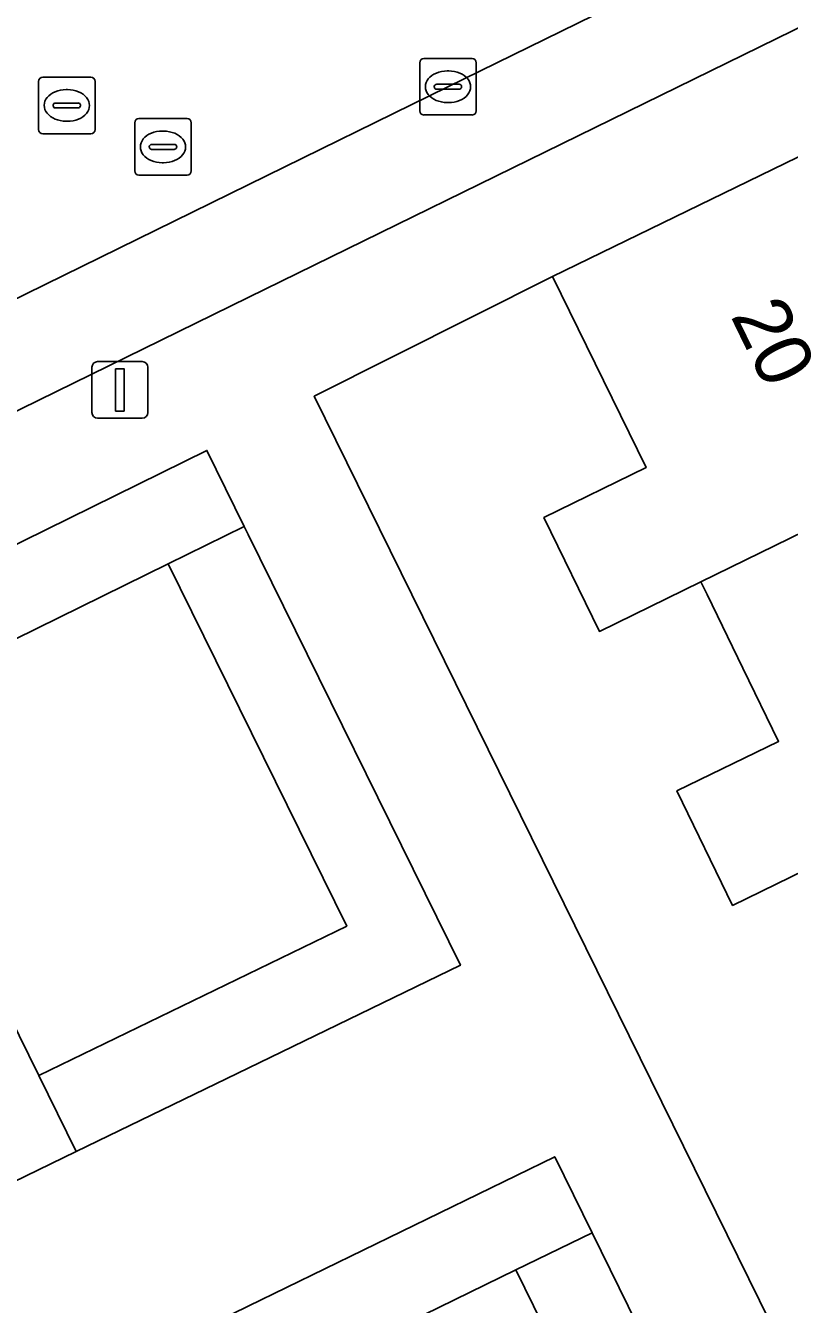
# Model space of a CAD drawing. Extents: x 160455 to 162082, y 388339 to 389736.
# Drawn here: x 160996.06 to 161009.58, y 389028.28 to 389050.91 of the extents above; entities that cross this region are included whole.
import ezdxf

# ---------------------------------------------------------------- set-up
doc = ezdxf.new("R2010")
doc.units = 0
for name, color, linetype in [('IMGEO_Erf', 7, 'Continuous'), ('IMGEO_Groenvoorziening', 7, 'Continuous'), ('IMGEO_Kolk', 7, 'Continuous'), ('IMGEO_Lichtmast', 7, 'Continuous'), ('IMGEO_Pand', 7, 'Continuous'), ('IMGEO_Pand_nummerreeks', 7, 'Continuous'), ('IMGEO_Parkeervlak_open', 7, 'Continuous'), ('IMGEO_Rijbaan_lokaal_open', 7, 'Continuous'), ('IMGEO_Rioolput', 7, 'Continuous'), ('IMGEO_Voetpad_open', 7, 'Continuous')]:
    doc.layers.add(name, color=color, linetype=linetype)

msp = doc.modelspace()

# ---------------------------------------------------------------- linework, layer by layer
at = {"layer": 'IMGEO_Erf'}
msp.add_lwpolyline([(161012.324, 389027.629), (161014.123, 389028.505), (161013.59, 389029.6), (161012.845, 389031.131), (161012.736, 389031.356), (161010.937, 389030.48), (161009.952, 389032.505), (161011.751, 389033.38), (161011.227, 389034.458), (161010.482, 389035.989), (161010.372, 389036.215), (161008.574, 389035.338), (161007.589, 389037.362), (161009.388, 389038.238), (161008.755, 389039.538), (161008.123, 389040.837), (161008.012, 389041.065), (161006.215, 389040.187), (161005.234, 389042.202), (161007.043, 389043.087), (161005.388, 389046.469), (161001.168, 389044.347), (161012.127, 389022.09)], dxfattribs=at)
at = {"layer": 'IMGEO_Groenvoorziening'}
for points in [[(160996.293, 389032.326), (160993.152, 389038.707), (160998.585, 389041.382), (160999.931, 389042.045), (160999.268, 389043.39), (160991.144, 389039.39), (160995.606, 389030.326), (160996.955, 389030.98)], [(160996.955, 389030.98), (161000, 389032.457), (161003.757, 389034.279), (161000, 389041.904), (160999.931, 389042.045), (160998.585, 389041.382), (161001.743, 389034.971), (160996.293, 389032.326)], [(160996.293, 389032.326), (161001.743, 389034.971), (160998.585, 389041.382), (160993.152, 389038.707)], [(161001.845, 389021.11), (160999.307, 389026.235), (161000.658, 389026.894), (161004.739, 389028.886), (161006.087, 389029.544), (161005.426, 389030.89), (161000, 389028.242), (160997.276, 389026.913), (160997.395, 389026.716), (161000, 389021.456), (161000.497, 389020.452)], [(161000.497, 389020.452), (161001.163, 389019.108), (161009.267, 389023.066), (161006.087, 389029.544), (161004.739, 389028.886), (161007.258, 389023.754), (161001.845, 389021.11)], [(161001.845, 389021.11), (161007.258, 389023.754), (161004.739, 389028.886), (161000.658, 389026.894), (160999.307, 389026.235)]]:
    msp.add_lwpolyline(points, close=True, dxfattribs=at)
at = {"layer": 'IMGEO_Kolk'}
for p, q in [((161003.11, 389050.326), (161003.962, 389050.326)), ((161003.035, 389049.4), (161003.035, 389050.252)), ((161003.523, 389050.106), (161003.548, 389050.106)), ((161004.036, 389050.252), (161004.036, 389049.4)), ((161003.337, 389049.869), (161003.735, 389049.869)), ((161003.294, 389049.82), (161003.294, 389049.832)), ((161003.732, 389049.783), (161003.334, 389049.783)), ((161003.778, 389049.832), (161003.778, 389049.82)), ((161003.546, 389049.546), (161003.521, 389049.546)), ((161003.962, 389049.326), (161003.11, 389049.326))]:
    msp.add_line(p, q, dxfattribs=at)
for points in [[(161003.11, 389050.326), (161003.962, 389050.326)], [(161003.035, 389049.4), (161003.035, 389050.252)], [(161004.036, 389050.252), (161004.036, 389049.4)], [(161003.962, 389049.326), (161003.11, 389049.326)]]:
    msp.add_lwpolyline(points, dxfattribs=at)
for centre, radius, start, end in [((161003.112, 389050.25), 0.0765, 91.552, 178.448), ((161003.112, 389050.25), 0.0765, 91.552, 178.448), ((161003.96, 389050.25), 0.0765, 1.552, 88.448), ((161003.96, 389050.25), 0.0765, 1.552, 88.448), ((161003.334, 389049.829), 0.0403, 85.8775, 175.7526), ((161003.739, 389049.831), 0.0386, 1.7309, 96.639), ((161003.331, 389049.819), 0.0366, 178.938, 274.7102), ((161003.735, 389049.826), 0.043, 264.8664, 352.4533), ((161003.112, 389049.402), 0.0765, 181.552, 268.448), ((161003.112, 389049.402), 0.0765, 181.552, 268.448), ((161003.96, 389049.402), 0.0765, 271.552, 358.448), ((161003.96, 389049.402), 0.0765, 271.552, 358.448)]:
    msp.add_arc(centre, radius, start, end, dxfattribs=at)
for centre, major_axis, ratio, start_param, end_param in [((161003.522, 389049.826), (-0.387, 0.002), 0.722429, 4.712389, 7.853982), ((161003.547, 389049.826), (-0.39, 0.002), 0.717154, 1.570796, 4.712389)]:
    msp.add_ellipse(centre, major_axis=major_axis, ratio=ratio, start_param=start_param, end_param=end_param, dxfattribs=at)
at = {"layer": 'IMGEO_Lichtmast'}
for p, q in [((160997.234, 389044.061), (160997.234, 389044.861)), ((160997.234, 389044.861), (160997.234, 389044.061)), ((160997.334, 389044.961), (160998.124, 389044.961)), ((160998.124, 389044.961), (160997.334, 389044.961)), ((160998.224, 389044.861), (160998.224, 389044.061)), ((160998.224, 389044.061), (160998.224, 389044.861)), ((160998.124, 389043.961), (160997.334, 389043.961)), ((160997.334, 389043.961), (160998.124, 389043.961))]:
    msp.add_line(p, q, dxfattribs=at)
msp.add_lwpolyline([(160997.654, 389044.836), (160997.804, 389044.836), (160997.804, 389044.086), (160997.654, 389044.086), (160997.654, 389044.836)], dxfattribs=at)
for centre, start, end in [((160997.334, 389044.861), 90, 180), ((160997.334, 389044.861), 90, 180), ((160998.124, 389044.861), 0, 90), ((160998.124, 389044.861), 360, 90), ((160997.334, 389044.061), 180, 270), ((160997.334, 389044.061), 180, 270), ((160998.124, 389044.061), 270, 0), ((160998.124, 389044.061), 270, 0)]:
    msp.add_arc(centre, 0.1, start, end, dxfattribs=at)
at = {"layer": 'IMGEO_Pand'}
for points in [[(161016.676, 389045.298), (161016.241, 389046.189), (161014.047, 389050.682), (161005.388, 389046.469), (161007.043, 389043.087), (161005.234, 389042.202), (161006.215, 389040.187), (161008.012, 389041.065)], [(161016.676, 389045.298), (161008.012, 389041.065), (161008.123, 389040.837), (161008.755, 389039.538), (161009.388, 389038.238), (161007.589, 389037.362), (161008.574, 389035.338), (161010.372, 389036.215), (161019.045, 389040.445)]]:
    msp.add_lwpolyline(points, close=True, dxfattribs=at)
at = {"layer": 'IMGEO_Parkeervlak_open'}
for points in [[(161041.031, 389068.207), (161038.066, 389066.729), (161021.59, 389058.674), (161003.535, 389049.827), (161000, 389048.091), (160992.795, 389044.554), (160986.795, 389041.612)], [(160990.103, 389041.248), (161000, 389046.098), (161039.15, 389065.282)]]:
    msp.add_lwpolyline(points, dxfattribs=at)
at = {"layer": 'IMGEO_Rijbaan_lokaal_open'}
msp.add_lwpolyline([(160978.364, 389042.551), (160976.391, 389041.583), (160978.406, 389037.477), (160986.795, 389041.612), (160992.795, 389044.554), (161000, 389048.091), (161003.535, 389049.827), (161021.59, 389058.674)], dxfattribs=at)
at = {"layer": 'IMGEO_Rioolput'}
for p, q in [((160996.289, 389049.069), (160996.289, 389049.921)), ((160996.364, 389049.995), (160997.216, 389049.995)), ((160997.29, 389049.921), (160997.29, 389049.069)), ((160996.777, 389049.775), (160996.802, 389049.775)), ((160996.548, 389049.489), (160996.548, 389049.501)), ((160996.986, 389049.452), (160996.588, 389049.452)), ((160996.591, 389049.538), (160996.989, 389049.538)), ((160997.032, 389049.501), (160997.032, 389049.489)), ((160996.8, 389049.215), (160996.775, 389049.215)), ((160997.991, 389048.335), (160997.991, 389049.187)), ((160998.066, 389049.261), (160998.918, 389049.261)), ((160998.992, 389049.187), (160998.992, 389048.335)), ((160997.216, 389048.995), (160996.364, 389048.995)), ((160998.479, 389049.041), (160998.504, 389049.041)), ((160998.25, 389048.755), (160998.25, 389048.767)), ((160998.688, 389048.718), (160998.29, 389048.718)), ((160998.293, 389048.804), (160998.691, 389048.804)), ((160998.734, 389048.767), (160998.734, 389048.755)), ((160998.502, 389048.481), (160998.477, 389048.481)), ((160998.918, 389048.261), (160998.066, 389048.261))]:
    msp.add_line(p, q, dxfattribs=at)
for points in [[(160996.289, 389049.069), (160996.289, 389049.921)], [(160996.364, 389049.995), (160997.216, 389049.995)], [(160997.29, 389049.921), (160997.29, 389049.069)], [(160997.991, 389048.335), (160997.991, 389049.187)], [(160998.066, 389049.261), (160998.918, 389049.261)], [(160998.992, 389049.187), (160998.992, 389048.335)], [(160997.216, 389048.995), (160996.364, 389048.995)], [(160998.918, 389048.261), (160998.066, 389048.261)]]:
    msp.add_lwpolyline(points, dxfattribs=at)
for centre, radius, start, end in [((160996.366, 389049.919), 0.0765, 91.552, 178.448), ((160996.366, 389049.919), 0.0765, 91.552, 178.448), ((160997.214, 389049.919), 0.0765, 1.552, 88.448), ((160997.214, 389049.919), 0.0765, 1.552, 88.448), ((160996.588, 389049.498), 0.0403, 85.8775, 175.7526), ((160996.585, 389049.488), 0.0366, 178.938, 274.7102), ((160996.989, 389049.495), 0.043, 264.8664, 352.4533), ((160996.993, 389049.5), 0.0386, 1.7309, 96.639), ((160998.068, 389049.185), 0.0765, 91.552, 178.448), ((160998.068, 389049.185), 0.0765, 91.552, 178.448), ((160998.916, 389049.185), 0.0765, 1.552, 88.448), ((160998.916, 389049.185), 0.0765, 1.552, 88.448), ((160996.366, 389049.071), 0.0765, 181.552, 268.448), ((160996.366, 389049.071), 0.0765, 181.552, 268.448), ((160997.214, 389049.071), 0.0765, 271.552, 358.448), ((160997.214, 389049.071), 0.0765, 271.552, 358.448), ((160998.29, 389048.764), 0.0403, 85.8775, 175.7526), ((160998.287, 389048.754), 0.0366, 178.938, 274.7102), ((160998.691, 389048.761), 0.043, 264.8664, 352.4533), ((160998.695, 389048.766), 0.0386, 1.7309, 96.639), ((160998.068, 389048.337), 0.0765, 181.552, 268.448), ((160998.068, 389048.337), 0.0765, 181.552, 268.448), ((160998.916, 389048.337), 0.0765, 271.552, 358.448), ((160998.916, 389048.337), 0.0765, 271.552, 358.448)]:
    msp.add_arc(centre, radius, start, end, dxfattribs=at)
for centre, major_axis, ratio, start_param, end_param in [((160996.776, 389049.495), (-0.387, 0.002), 0.722429, 4.712389, 7.853982), ((160996.801, 389049.495), (-0.39, 0.002), 0.717154, 1.570796, 4.712389), ((160998.478, 389048.761), (-0.387, 0.002), 0.722429, 4.712389, 7.853982), ((160998.503, 389048.761), (-0.39, 0.002), 0.717154, 1.570796, 4.712389)]:
    msp.add_ellipse(centre, major_axis=major_axis, ratio=ratio, start_param=start_param, end_param=end_param, dxfattribs=at)
at = {"layer": 'IMGEO_Voetpad_open'}
for points in [[(161006.25, 388976.352), (161000.6, 388987.988), (160999.971, 388989.295), (160995.841, 388997.764), (160994.75, 389000), (160991.62, 389006.416), (160989.435, 389010.999), (161000, 389016.163), (161012.127, 389022.09), (161001.168, 389044.347), (161005.388, 389046.469), (161014.047, 389050.682), (161021.74, 389054.415), (161023.069, 389055.065), (161033.878, 389060.347), (161044.752, 389065.672)], [(161039.15, 389065.282), (161000, 389046.098), (160990.103, 389041.248)]]:
    msp.add_lwpolyline(points, dxfattribs=at)
for points in [[(160996.955, 389030.98), (160995.606, 389030.326), (160991.144, 389039.39), (160999.268, 389043.39), (160999.931, 389042.045), (161000, 389041.904), (161003.757, 389034.279), (161000, 389032.457)], [(161000.497, 389020.452), (161000, 389021.456), (160997.395, 389026.716), (160997.276, 389026.913), (161000, 389028.242), (161005.426, 389030.89), (161006.087, 389029.544), (161009.267, 389023.066), (161001.163, 389019.108)]]:
    msp.add_lwpolyline(points, close=True, dxfattribs=at)

# ---------------------------------------------------------------- texts
at = {"layer": 'IMGEO_Pand_nummerreeks'}
msp.add_text('20', height=1, rotation=295.9319, dxfattribs=at).set_placement((161008.528, 389045.774))

doc.saveas('drawing.dxf')
